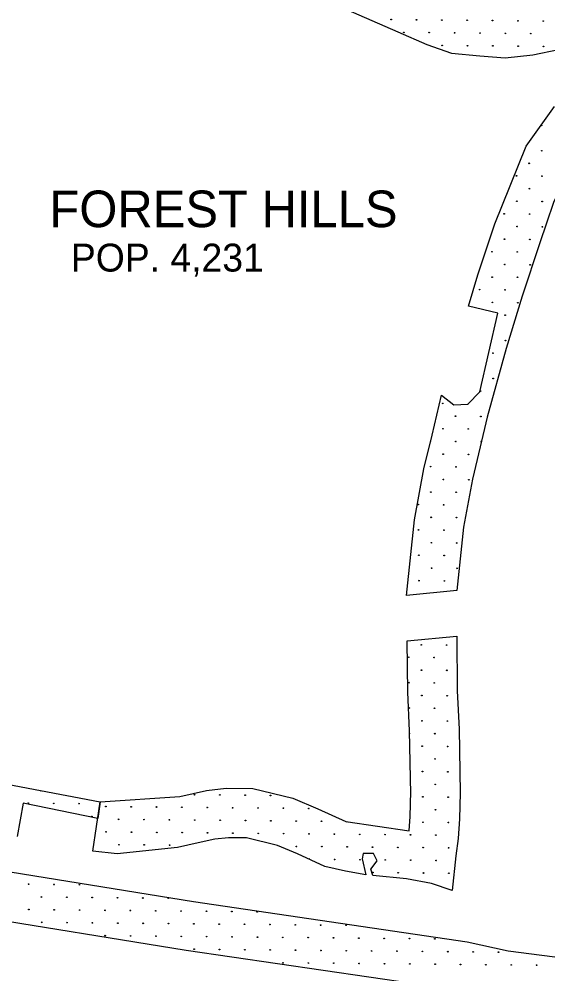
# Model space of a CAD drawing. Extents: x 1612280 to 1883141, y 560852 to 780851.
# Drawn here: x 1720418 to 1728435, y 621659 to 636137 of the extents above; entities that cross this region are included whole.
import ezdxf

# ---------------------------------------------------------------- set-up
doc = ezdxf.new("R2010")
doc.units = 0
for name, color, linetype in [('DESIGN - EROSION CONTROL - Devices', 7, 'Continuous'), ('DESIGN - SCRATCH - User 1', 7, 'Continuous'), ('SURVEY - VEGETATION - Features with Text', 7, 'Continuous')]:
    doc.layers.add(name, color=color, linetype=linetype)

msp = doc.modelspace()

# ---------------------------------------------------------------- linework, layer by layer
at = {"layer": 'DESIGN - EROSION CONTROL - Devices'}
for centre in [(1726058, 636130), (1726058, 636130), (1726442, 636126), (1726442, 636126), (1726827, 636123), (1726827, 636123), (1727211, 636119), (1727211, 636119), (1727596, 636115), (1727596, 636115), (1727981, 636111), (1727981, 636111), (1728365, 636108), (1728365, 636108), (1726252, 635936), (1726252, 635936), (1726636, 635932), (1726636, 635932), (1727021, 635928), (1727021, 635928), (1727406, 635925), (1727406, 635925), (1727790, 635921), (1727790, 635921), (1728175, 635917), (1728175, 635917), (1726831, 635738), (1726831, 635738), (1727215, 635734), (1727215, 635734), (1727600, 635731), (1727600, 635731), (1727984, 635727), (1727984, 635727), (1728369, 635723), (1728369, 635723), (1728337, 634525), (1728337, 634525), (1728341, 634141), (1728341, 634141), (1728151, 633950), (1728151, 633950), (1727960, 633760), (1727960, 633760), (1728345, 633756), (1728345, 633756), (1728154, 633566), (1728154, 633566), (1727964, 633375), (1727964, 633375), (1728348, 633372), (1728348, 633372), (1727773, 633185), (1727773, 633185), (1728158, 633181), (1728158, 633181), (1727968, 632991), (1727968, 632991), (1728352, 632987), (1728352, 632987), (1727777, 632800), (1727777, 632800), (1728162, 632797), (1728162, 632797), (1727587, 632610), (1727587, 632610), (1727971, 632606), (1727971, 632606), (1727781, 632416), (1727781, 632416), (1728166, 632412), (1728166, 632412), (1727591, 632225), (1727591, 632225), (1727975, 632222), (1727975, 632222), (1727400, 632035), (1727400, 632035), (1727785, 632031), (1727785, 632031), (1727594, 631841), (1727594, 631841), (1727979, 631837), (1727979, 631837), (1727788, 631647), (1727788, 631647), (1727792, 631262), (1727792, 631262), (1727602, 631072), (1727602, 631072), (1727605, 630687), (1727605, 630687), (1727415, 630497), (1727415, 630497), (1726840, 630310), (1726840, 630310), (1727034, 630116), (1727034, 630116), (1727419, 630112), (1727419, 630112), (1726844, 629926), (1726844, 629926), (1727228, 629922), (1727228, 629922), (1727038, 629731), (1727038, 629731), (1726848, 629541), (1726848, 629541), (1727232, 629537), (1727232, 629537), (1726657, 629351), (1726657, 629351), (1727042, 629347), (1727042, 629347), (1726851, 629156), (1726851, 629156), (1727236, 629153), (1727236, 629153), (1726661, 628966), (1726661, 628966), (1727045, 628962), (1727045, 628962), (1726470, 628776), (1726470, 628776), (1726855, 628772), (1726855, 628772), (1726665, 628582), (1726665, 628582), (1727049, 628578), (1727049, 628578), (1726474, 628391), (1726474, 628391), (1726859, 628387), (1726859, 628387), (1726668, 628197), (1726668, 628197), (1727053, 628193), (1727053, 628193), (1726478, 628007), (1726478, 628007), (1726863, 628003), (1726863, 628003), (1726672, 627812), (1726672, 627812), (1727057, 627809), (1727057, 627809), (1726482, 627622), (1726482, 627622), (1726866, 627618), (1726866, 627618), (1726515, 626650), (1726515, 626650), (1726900, 626646), (1726900, 626646), (1726325, 626460), (1726325, 626460), (1726709, 626456), (1726709, 626456), (1726519, 626265), (1726519, 626265), (1726904, 626262), (1726904, 626262), (1726329, 626075), (1726329, 626075), (1726713, 626071), (1726713, 626071), (1726523, 625881), (1726523, 625881), (1726907, 625877), (1726907, 625877), (1726332, 625691), (1726332, 625691), (1726717, 625687), (1726717, 625687), (1726526, 625496), (1726526, 625496), (1726911, 625493), (1726911, 625493), (1726721, 625302), (1726721, 625302), (1726530, 625112), (1726530, 625112), (1726915, 625108), (1726915, 625108), (1726724, 624918), (1726724, 624918), (1726534, 624727), (1726534, 624727), (1726918, 624724), (1726918, 624724), (1726728, 624533), (1726728, 624533), (1723077, 624376), (1723077, 624376), (1723461, 624373), (1723461, 624373), (1723846, 624369), (1723846, 624369), (1724230, 624365), (1724230, 624365), (1726538, 624343), (1726538, 624343), (1726922, 624339), (1726922, 624339), (1720557, 624249), (1720557, 624249), (1720942, 624245), (1720942, 624245), (1721326, 624241), (1721326, 624241), (1721733, 624197), (1721733, 624197), (1722117, 624193), (1722117, 624193), (1722502, 624190), (1722502, 624190), (1722886, 624186), (1722886, 624186), (1723271, 624182), (1723271, 624182), (1723655, 624178), (1723655, 624178), (1724040, 624175), (1724040, 624175), (1724425, 624171), (1724425, 624171), (1724809, 624167), (1724809, 624167), (1726732, 624149), (1726732, 624149), (1721521, 624047), (1721521, 624047), (1721927, 624003), (1721927, 624003), (1722311, 623999), (1722311, 623999), (1722696, 623995), (1722696, 623995), (1723080, 623992), (1723080, 623992), (1723465, 623988), (1723465, 623988), (1723850, 623984), (1723850, 623984), (1724234, 623981), (1724234, 623981), (1724619, 623977), (1724619, 623977), (1725003, 623973), (1725003, 623973), (1726541, 623958), (1726541, 623958), (1726926, 623954), (1726926, 623954), (1721736, 623813), (1721736, 623813), (1722121, 623809), (1722121, 623809), (1722505, 623805), (1722505, 623805), (1722890, 623801), (1722890, 623801), (1723275, 623798), (1723275, 623798), (1723659, 623794), (1723659, 623794), (1724044, 623790), (1724044, 623790), (1724428, 623786), (1724428, 623786), (1724813, 623783), (1724813, 623783), (1725197, 623779), (1725197, 623779), (1725582, 623775), (1725582, 623775), (1725966, 623771), (1725966, 623771), (1726351, 623768), (1726351, 623768), (1726736, 623764), (1726736, 623764), (1721931, 623618), (1721931, 623618), (1722315, 623615), (1722315, 623615), (1722700, 623611), (1722700, 623611), (1724622, 623592), (1724622, 623592), (1725007, 623589), (1725007, 623589), (1725391, 623585), (1725391, 623585), (1725776, 623581), (1725776, 623581), (1726161, 623577), (1726161, 623577), (1726545, 623574), (1726545, 623574), (1726930, 623570), (1726930, 623570), (1725201, 623394), (1725201, 623394), (1725586, 623391), (1725586, 623391), (1725970, 623387), (1725970, 623387), (1726355, 623383), (1726355, 623383), (1726739, 623379), (1726739, 623379), (1725780, 623197), (1725780, 623197), (1726164, 623193), (1726164, 623193), (1726549, 623189), (1726549, 623189), (1726933, 623185), (1726933, 623185), (1720562, 623019), (1720562, 623019), (1720947, 623015), (1720947, 623015), (1721331, 623012), (1721331, 623012), (1720756, 622825), (1720756, 622825), (1721141, 622821), (1721141, 622821), (1721525, 622818), (1721525, 622818), (1721910, 622814), (1721910, 622814), (1722294, 622810), (1722294, 622810), (1722679, 622806), (1722679, 622806), (1720566, 622635), (1720566, 622635), (1720950, 622631), (1720950, 622631), (1721335, 622627), (1721335, 622627), (1721719, 622623), (1721719, 622623), (1722104, 622620), (1722104, 622620), (1722489, 622616), (1722489, 622616), (1722873, 622612), (1722873, 622612), (1723258, 622609), (1723258, 622609), (1723642, 622605), (1723642, 622605), (1724027, 622601), (1724027, 622601), (1720760, 622441), (1720760, 622441), (1721144, 622437), (1721144, 622437), (1721529, 622433), (1721529, 622433), (1721914, 622429), (1721914, 622429), (1722298, 622426), (1722298, 622426), (1722683, 622422), (1722683, 622422), (1723067, 622418), (1723067, 622418), (1723452, 622414), (1723452, 622414), (1723836, 622411), (1723836, 622411), (1724221, 622407), (1724221, 622407), (1724605, 622403), (1724605, 622403), (1724990, 622399), (1724990, 622399), (1725375, 622396), (1725375, 622396), (1721723, 622239), (1721723, 622239), (1722108, 622235), (1722108, 622235), (1722492, 622231), (1722492, 622231), (1722877, 622228), (1722877, 622228), (1723261, 622224), (1723261, 622224), (1723646, 622220), (1723646, 622220), (1724031, 622217), (1724031, 622217), (1724415, 622213), (1724415, 622213), (1724800, 622209), (1724800, 622209), (1725184, 622205), (1725184, 622205), (1725569, 622202), (1725569, 622202), (1725953, 622198), (1725953, 622198), (1726338, 622194), (1726338, 622194), (1726722, 622190), (1726722, 622190), (1723071, 622034), (1723071, 622034), (1723456, 622030), (1723456, 622030), (1723840, 622026), (1723840, 622026), (1724225, 622022), (1724225, 622022), (1724609, 622019), (1724609, 622019), (1724994, 622015), (1724994, 622015), (1725378, 622011), (1725378, 622011), (1725763, 622007), (1725763, 622007), (1726147, 622004), (1726147, 622004), (1726532, 622000), (1726532, 622000), (1726917, 621996), (1726917, 621996), (1727301, 621992), (1727301, 621992), (1727686, 621989), (1727686, 621989), (1724419, 621828), (1724419, 621828), (1724803, 621824), (1724803, 621824), (1725188, 621821), (1725188, 621821), (1725572, 621817), (1725572, 621817), (1725957, 621813), (1725957, 621813), (1726342, 621810), (1726342, 621810), (1726726, 621806), (1726726, 621806), (1727111, 621802), (1727111, 621802), (1727495, 621798), (1727495, 621798), (1727880, 621795), (1727880, 621795), (1728264, 621791), (1728264, 621791)]:
    msp.add_circle(centre, 5.28, dxfattribs=at)
for centre, start, end in [((1727225, 630306), 270.8226, 1.0926), ((1726653, 629735), 296.5724, 36.189), ((1727423, 629728), 36.15, 297.674), ((1726291, 627432), 279.2421, 68.3342), ((1726336, 625306), 301.1811, 61.0291), ((1720748, 624439), 170.0374, 348.4452), ((1726347, 624152), 300.2914, 57.0218), ((1725388, 623969), 225.5666, 297.7816), ((1724817, 623398), 325.6483, 164.7396)]:
    msp.add_arc(centre, 5.28, start, end, dxfattribs=at)
at = {"layer": 'DESIGN - SCRATCH - User 1'}
for points in [[(1725176, 636375), (1726162, 635943), (1726599, 635750), (1726974, 635619), (1727404, 635578), (1727788, 635551), (1728206, 635594), (1728594, 635676), (1728912, 635894)], [(1725176, 636375), (1726162, 635943), (1726599, 635750), (1726974, 635619), (1727404, 635578), (1727788, 635551), (1728206, 635594), (1728594, 635676), (1728912, 635894)], [(1729732, 635054), (1729709, 634946), (1729464, 634727), (1729205, 634467), (1729012, 634233), (1728833, 633947), (1728718, 633758), (1728522, 633357), (1728414, 633045)], [(1729732, 635054), (1729709, 634946), (1729464, 634727), (1729205, 634467), (1729012, 634233), (1728833, 633947), (1728718, 633758), (1728522, 633357), (1728414, 633045)], [(1727374, 632257), (1727632, 633031), (1728105, 634211), (1728537, 634812)], [(1727374, 632257), (1727632, 633031), (1728105, 634211), (1728537, 634812)], [(1728414, 633045), (1728315, 632744), (1728044, 631934), (1727803, 631143), (1727513, 630103)], [(1728414, 633045), (1728315, 632744), (1728044, 631934), (1727803, 631143), (1727513, 630103)], [(1727233, 631784), (1727374, 632257)], [(1727233, 631784), (1727374, 632257)], [(1726820, 630433), (1727007, 630290), (1727220, 630297), (1727403, 630485), (1727676, 631678), (1727233, 631784)], [(1726820, 630433), (1727007, 630290), (1727220, 630297), (1727403, 630485), (1727676, 631678), (1727233, 631784)], [(1726289, 627398), (1726414, 628543), (1726556, 629319), (1726679, 629826), (1726820, 630433)], [(1726289, 627398), (1726414, 628543), (1726556, 629319), (1726679, 629826), (1726820, 630433)], [(1727513, 630103), (1727409, 629653), (1727290, 629163), (1727156, 628435), (1727052, 627474)], [(1727513, 630103), (1727409, 629653), (1727290, 629163), (1727156, 628435), (1727052, 627474)], [(1727052, 627474), (1726289, 627398)], [(1727052, 627474), (1726289, 627398)], [(1726303, 626707), (1727052, 626781)], [(1726303, 626707), (1727052, 626781)], [(1727052, 626781), (1727062, 625952), (1727088, 625368), (1727106, 624406)], [(1727052, 626781), (1727062, 625952), (1727088, 625368), (1727106, 624406)], [(1726356, 624392), (1726338, 625345), (1726312, 625931), (1726303, 626707)], [(1726356, 624392), (1726338, 625345), (1726312, 625931), (1726303, 626707)], [(1719720, 624662), (1720236, 624536), (1721647, 624268)], [(1719720, 624662), (1720236, 624536), (1721647, 624268)], [(1722853, 624351), (1723261, 624442), (1723556, 624474), (1723959, 624468), (1724568, 624323), (1724945, 624164), (1725370, 623968)], [(1722853, 624351), (1723261, 624442), (1723556, 624474), (1723959, 624468), (1724568, 624323), (1724945, 624164), (1725370, 623968)], [(1721647, 624268), (1722853, 624351)], [(1721647, 624268), (1722853, 624351)], [(1726331, 623827), (1726348, 624047), (1726356, 624424)], [(1726331, 623827), (1726348, 624047), (1726356, 624424)], [(1727106, 624406), (1727097, 624011), (1727075, 623710), (1727038, 623450), (1726986, 622923)], [(1727106, 624406), (1727097, 624011), (1727075, 623710), (1727038, 623450), (1726986, 622923)], [(1721610, 624016), (1720478, 624249), (1720389, 623744)], [(1721610, 624016), (1720478, 624249), (1720389, 623744)], [(1721538, 623518), (1721647, 624268)], [(1721538, 623518), (1721647, 624268)], [(1721647, 624268), (1721610, 624016)], [(1721647, 624268), (1721610, 624016)], [(1725370, 623968), (1726331, 623827)], [(1725370, 623968), (1726331, 623827)], [(1716465, 623825), (1723064, 622755), (1727212, 622147)], [(1716465, 623825), (1723064, 622755), (1727212, 622147)], [(1725055, 623287), (1724641, 623478), (1724333, 623608), (1723866, 623720), (1723591, 623723), (1723383, 623701), (1723134, 623645), (1722819, 623578), (1721907, 623482)], [(1725055, 623287), (1724641, 623478), (1724333, 623608), (1723866, 623720), (1723591, 623723), (1723383, 623701), (1723134, 623645), (1722819, 623578), (1721907, 623482)], [(1721907, 623482), (1721538, 623518)], [(1721907, 623482), (1721538, 623518)], [(1726986, 622923), (1726670, 623031), (1726291, 623101), (1725779, 623149), (1725749, 623246), (1725846, 623372), (1725790, 623484), (1725634, 623484), (1725619, 623402), (1725675, 623161), (1725367, 623216), (1725055, 623287)], [(1726986, 622923), (1726670, 623031), (1726291, 623101), (1725779, 623149), (1725749, 623246), (1725846, 623372), (1725790, 623484), (1725634, 623484), (1725619, 623402), (1725675, 623161), (1725367, 623216), (1725055, 623287)], [(1727103, 621405), (1722950, 622014), (1716345, 623085)], [(1727103, 621405), (1722950, 622014), (1716345, 623085)], [(1727212, 622147), (1727832, 622007), (1731407, 621551), (1732026, 621504), (1734694, 621171)], [(1727212, 622147), (1727832, 622007), (1731407, 621551), (1732026, 621504), (1734694, 621171)]]:
    msp.add_lwpolyline(points, dxfattribs=at)

# ---------------------------------------------------------------- texts
at = {"layer": 'SURVEY - VEGETATION - Features with Text'}
for s, height, p in [('FOREST HILLS', 554.99, (1720877, 632982)), ('FOREST HILLS', 554.99, (1720877, 632982)), ('POP. 4,231', 423, (1721203, 632309)), ('POP. 4,231', 423, (1721203, 632309))]:
    msp.add_text(s, height=height, rotation=0, dxfattribs=at).set_placement(p)

doc.saveas('drawing.dxf')
